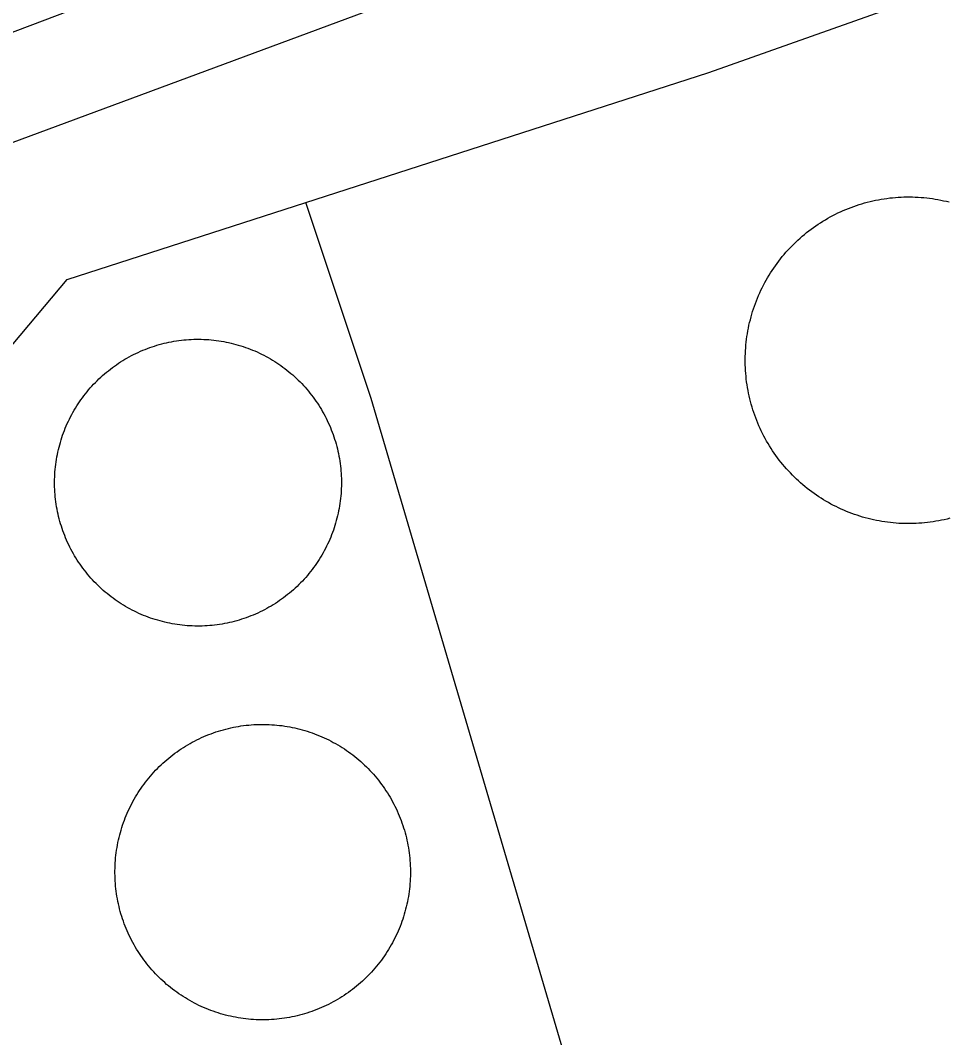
# Model space of a CAD drawing. Extents: x 3651524 to 3689615, y 505651 to 531377.
# Drawn here: x 3674805.8 to 3674970.5, y 514523.2 to 514703.9 of the extents above; entities that cross this region are included whole.
import ezdxf

# ---------------------------------------------------------------- set-up
doc = ezdxf.new("R2010")
doc.units = 0
for name, color, linetype in [('V-DOMW-TANK', 7, 'Continuous'), ('V-ROAD-CNTR', 7, 'Continuous'), ('V-SITE-OTLN', 7, 'Continuous'), ('V-UTIL-LINE', 7, 'Continuous')]:
    doc.layers.add(name, color=color, linetype=linetype)

msp = doc.modelspace()

# ---------------------------------------------------------------- linework, layer by layer
at = {"layer": 'V-DOMW-TANK'}
for points in [[(3674937.548, 514656.396), (3674937.778, 514656.847), (3674938.013, 514657.295), (3674938.259, 514657.738), (3674938.511, 514658.178), (3674938.769, 514658.612), (3674939.037, 514659.042), (3674939.312, 514659.466), (3674939.594, 514659.888), (3674939.883, 514660.304), (3674940.18, 514660.713), (3674940.483, 514661.119), (3674940.794, 514661.518), (3674941.112, 514661.912), (3674941.433, 514662.301), (3674941.767, 514662.684), (3674942.105, 514663.06), (3674942.447, 514663.431), (3674942.801, 514663.796), (3674943.158, 514664.156), (3674943.52, 514664.508), (3674943.891, 514664.854), (3674944.266, 514665.194), (3674944.647, 514665.526), (3674945.034, 514665.854), (3674945.427, 514666.173), (3674945.824, 514666.485), (3674946.228, 514666.79), (3674946.637, 514667.089), (3674947.051, 514667.38), (3674947.471, 514667.664), (3674947.895, 514667.941), (3674948.325, 514668.211), (3674948.757, 514668.473), (3674949.193, 514668.727), (3674949.638, 514668.973), (3674950.084, 514669.213), (3674950.532, 514669.442), (3674950.987, 514669.665), (3674951.446, 514669.88), (3674951.907, 514670.087), (3674952.374, 514670.286), (3674952.843, 514670.478), (3674953.314, 514670.661), (3674953.789, 514670.835), (3674954.268, 514671.001), (3674954.749, 514671.158), (3674955.233, 514671.308), (3674955.72, 514671.447), (3674956.208, 514671.58), (3674956.697, 514671.703), (3674957.191, 514671.818), (3674957.688, 514671.924), (3674958.182, 514672.022), (3674958.681, 514672.113), (3674959.181, 514672.192), (3674959.681, 514672.264), (3674960.185, 514672.328), (3674960.686, 514672.381), (3674961.192, 514672.426), (3674961.696, 514672.463), (3674962.202, 514672.489), (3674962.708, 514672.51), (3674963.214, 514672.52), (3674963.72, 514672.52), (3674964.225, 514672.51), (3674964.731, 514672.496), (3674965.237, 514672.471), (3674965.743, 514672.436), (3674966.247, 514672.391), (3674966.751, 514672.342), (3674967.252, 514672.283), (3674967.754, 514672.215), (3674968.254, 514672.135), (3674968.754, 514672.047), (3674969.251, 514671.953), (3674969.745, 514671.848), (3674970.238, 514671.738), (3674970.73, 514671.615)], [(3674939.385, 514627.45), (3674939.111, 514627.874), (3674938.843, 514628.302), (3674938.578, 514628.734), (3674938.324, 514629.172), (3674938.079, 514629.615), (3674937.839, 514630.061), (3674937.608, 514630.512), (3674937.384, 514630.966), (3674937.169, 514631.425), (3674936.96, 514631.886), (3674936.764, 514632.353), (3674936.575, 514632.82), (3674936.391, 514633.293), (3674936.215, 514633.768), (3674936.051, 514634.247), (3674935.893, 514634.73), (3674935.744, 514635.212), (3674935.605, 514635.697), (3674935.469, 514636.187), (3674935.349, 514636.678), (3674935.234, 514637.17), (3674935.127, 514637.665), (3674935.029, 514638.161), (3674934.939, 514638.661), (3674934.859, 514639.16), (3674934.787, 514639.662), (3674934.724, 514640.164), (3674934.671, 514640.668), (3674934.626, 514641.169), (3674934.589, 514641.675), (3674934.562, 514642.181), (3674934.542, 514642.687), (3674934.534, 514643.193), (3674934.531, 514643.699), (3674934.54, 514644.207), (3674934.556, 514644.712), (3674934.581, 514645.218), (3674934.615, 514645.722), (3674934.658, 514646.226), (3674934.71, 514646.73), (3674934.771, 514647.233), (3674934.839, 514647.735), (3674934.919, 514648.235), (3674935.005, 514648.733), (3674935.099, 514649.23), (3674935.201, 514649.726), (3674935.316, 514650.219), (3674935.439, 514650.711), (3674935.568, 514651.2), (3674935.707, 514651.688), (3674935.852, 514652.171), (3674936.006, 514652.655), (3674936.172, 514653.132), (3674936.344, 514653.609), (3674936.524, 514654.084), (3674936.713, 514654.551), (3674936.909, 514655.018), (3674937.114, 514655.481), (3674937.327, 514655.94), (3674937.548, 514656.396)], [(3674826.743, 514644.921), (3674827.151, 514645.104), (3674827.56, 514645.278), (3674827.972, 514645.446), (3674828.384, 514645.605), (3674828.801, 514645.759), (3674829.223, 514645.904), (3674829.645, 514646.044), (3674830.069, 514646.175), (3674830.497, 514646.298), (3674830.925, 514646.414), (3674831.355, 514646.523), (3674831.789, 514646.625), (3674832.224, 514646.719), (3674832.66, 514646.805), (3674833.098, 514646.883), (3674833.536, 514646.953), (3674833.975, 514647.016), (3674834.417, 514647.072), (3674834.857, 514647.121), (3674835.302, 514647.16), (3674835.744, 514647.193), (3674836.189, 514647.217), (3674836.633, 514647.233), (3674837.077, 514647.244), (3674837.522, 514647.244), (3674837.966, 514647.238), (3674838.409, 514647.225), (3674838.851, 514647.203), (3674839.297, 514647.172), (3674839.74, 514647.133), (3674840.182, 514647.09), (3674840.622, 514647.037), (3674841.063, 514646.975), (3674841.503, 514646.908), (3674841.941, 514646.832), (3674842.378, 514646.748), (3674842.812, 514646.656), (3674843.246, 514646.56), (3674843.678, 514646.453), (3674844.106, 514646.339), (3674844.534, 514646.218), (3674844.96, 514646.089), (3674845.384, 514645.953), (3674845.804, 514645.81), (3674846.222, 514645.659), (3674846.637, 514645.501), (3674847.049, 514645.335), (3674847.459, 514645.163), (3674847.866, 514644.983), (3674848.27, 514644.796), (3674848.669, 514644.604), (3674849.066, 514644.403), (3674849.46, 514644.194), (3674849.849, 514643.981), (3674850.234, 514643.76), (3674850.615, 514643.533), (3674850.994, 514643.297), (3674851.366, 514643.058), (3674851.733, 514642.812), (3674852.102, 514642.556), (3674852.46, 514642.296), (3674852.816, 514642.03), (3674853.169, 514641.757), (3674853.515, 514641.477), (3674853.855, 514641.192), (3674854.193, 514640.903), (3674854.522, 514640.606), (3674854.848, 514640.303), (3674855.169, 514639.996), (3674855.485, 514639.683), (3674855.794, 514639.363), (3674856.099, 514639.039), (3674856.396, 514638.71), (3674856.689, 514638.376), (3674856.976, 514638.036), (3674857.256, 514637.692), (3674857.531, 514637.342), (3674857.799, 514636.987), (3674858.061, 514636.629), (3674858.317, 514636.266), (3674858.567, 514635.898), (3674858.811, 514635.527), (3674859.048, 514635.15), (3674859.278, 514634.769), (3674859.501, 514634.386), (3674859.718, 514633.997), (3674859.927, 514633.606), (3674860.13, 514633.211), (3674860.326, 514632.811), (3674860.515, 514632.41), (3674860.697, 514632.005), (3674860.873, 514631.595), (3674861.041, 514631.183), (3674861.201, 514630.77), (3674861.354, 514630.352), (3674861.5, 514629.932), (3674861.639, 514629.512), (3674861.77, 514629.086), (3674861.893, 514628.658), (3674862.01, 514628.23)], [(3674816.432, 514607.295), (3674816.182, 514607.664), (3674815.938, 514608.035), (3674815.702, 514608.412), (3674815.471, 514608.793), (3674815.248, 514609.176), (3674815.033, 514609.565), (3674814.822, 514609.956), (3674814.619, 514610.351), (3674814.422, 514610.75), (3674814.234, 514611.152), (3674814.052, 514611.557), (3674813.878, 514611.967), (3674813.71, 514612.379), (3674813.55, 514612.792), (3674813.396, 514613.21), (3674813.249, 514613.63), (3674813.112, 514614.052), (3674812.981, 514614.476), (3674812.856, 514614.904), (3674812.739, 514615.332), (3674812.63, 514615.762), (3674812.53, 514616.196), (3674812.436, 514616.63), (3674812.35, 514617.066), (3674812.272, 514617.503), (3674812.2, 514617.943), (3674812.137, 514618.381), (3674812.082, 514618.824), (3674812.034, 514619.264), (3674811.993, 514619.708), (3674811.963, 514620.151), (3674811.938, 514620.593), (3674811.92, 514621.04), (3674811.912, 514621.484), (3674811.91, 514621.928), (3674811.916, 514622.371), (3674811.93, 514622.815), (3674811.953, 514623.26), (3674811.985, 514623.704), (3674812.02, 514624.146), (3674812.065, 514624.589), (3674812.118, 514625.029), (3674812.178, 514625.469), (3674812.245, 514625.91), (3674812.323, 514626.346), (3674812.405, 514626.784), (3674812.497, 514627.218), (3674812.596, 514627.653), (3674812.702, 514628.083), (3674812.815, 514628.513), (3674812.94, 514628.941), (3674813.065, 514629.367), (3674813.202, 514629.789), (3674813.345, 514630.211), (3674813.497, 514630.628), (3674813.652, 514631.042), (3674813.818, 514631.456), (3674813.992, 514631.865), (3674814.171, 514632.271), (3674814.357, 514632.674), (3674814.551, 514633.076), (3674814.752, 514633.471), (3674814.959, 514633.866), (3674815.176, 514634.253), (3674815.395, 514634.638), (3674815.62, 514635.021), (3674815.856, 514635.398), (3674816.098, 514635.775), (3674816.345, 514636.142), (3674816.599, 514636.506), (3674816.86, 514636.867), (3674817.126, 514637.223), (3674817.398, 514637.573), (3674817.677, 514637.921), (3674817.961, 514638.261), (3674818.252, 514638.597), (3674818.549, 514638.929), (3674818.85, 514639.254), (3674819.159, 514639.574), (3674819.473, 514639.889), (3674819.79, 514640.199), (3674820.114, 514640.504), (3674820.444, 514640.803), (3674820.779, 514641.094), (3674821.117, 514641.38), (3674821.463, 514641.663), (3674821.812, 514641.937), (3674822.166, 514642.206), (3674822.524, 514642.468), (3674822.889, 514642.724), (3674823.257, 514642.974), (3674823.628, 514643.215), (3674824.005, 514643.453), (3674824.384, 514643.682), (3674824.769, 514643.905), (3674825.158, 514644.125), (3674825.549, 514644.334), (3674825.944, 514644.536), (3674826.344, 514644.731), (3674826.743, 514644.921)], [(3674862.01, 514628.23), (3674862.118, 514627.798), (3674862.221, 514627.366), (3674862.313, 514626.932), (3674862.399, 514626.495), (3674862.479, 514626.059), (3674862.548, 514625.619), (3674862.612, 514625.181), (3674862.667, 514624.738), (3674862.716, 514624.296), (3674862.755, 514623.854), (3674862.788, 514623.411), (3674862.813, 514622.967), (3674862.829, 514622.522), (3674862.839, 514622.078), (3674862.839, 514621.633), (3674862.833, 514621.189), (3674862.819, 514620.747), (3674862.796, 514620.302), (3674862.77, 514619.858), (3674862.731, 514619.416), (3674862.686, 514618.973), (3674862.632, 514618.533), (3674862.571, 514618.093), (3674862.503, 514617.652), (3674862.428, 514617.214), (3674862.344, 514616.776), (3674862.253, 514616.344), (3674862.153, 514615.909), (3674862.049, 514615.479), (3674861.932, 514615.049), (3674861.815, 514614.621), (3674861.684, 514614.195), (3674861.549, 514613.773), (3674861.406, 514613.351), (3674861.254, 514612.934), (3674861.096, 514612.518), (3674860.93, 514612.106), (3674860.758, 514611.697), (3674860.578, 514611.289), (3674860.392, 514610.888), (3674860.199, 514610.486), (3674859.999, 514610.091), (3674859.79, 514609.698), (3674859.579, 514609.309), (3674859.356, 514608.922), (3674859.126, 514608.541), (3674858.893, 514608.164), (3674858.651, 514607.789), (3674858.405, 514607.42), (3674858.151, 514607.054), (3674857.891, 514606.695), (3674857.623, 514606.341), (3674857.351, 514605.989), (3674857.074, 514605.643), (3674856.787, 514605.301), (3674856.497, 514604.965), (3674856.202, 514604.633), (3674855.899, 514604.307), (3674855.591, 514603.988), (3674855.278, 514603.673), (3674854.958, 514603.361), (3674854.635, 514603.058), (3674854.305, 514602.759), (3674853.969, 514602.466), (3674853.631, 514602.18), (3674853.287, 514601.899), (3674852.937, 514601.625), (3674852.583, 514601.356), (3674852.224, 514601.094), (3674851.862, 514600.838), (3674851.493, 514600.588), (3674851.121, 514600.345), (3674850.746, 514600.109), (3674850.365, 514599.88), (3674849.98, 514599.656), (3674849.593, 514599.439), (3674849.202, 514599.228), (3674848.806, 514599.026), (3674848.407, 514598.831), (3674848.003, 514598.641), (3674847.598, 514598.458), (3674847.19, 514598.284), (3674846.779, 514598.116), (3674846.365, 514597.957), (3674845.947, 514597.803), (3674845.527, 514597.658), (3674845.106, 514597.518), (3674844.68, 514597.387), (3674844.254, 514597.264), (3674843.824, 514597.148), (3674843.393, 514597.039), (3674842.961, 514596.937), (3674842.527, 514596.842), (3674842.091, 514596.756), (3674841.653, 514596.677), (3674841.214, 514596.607), (3674840.774, 514596.545), (3674840.334, 514596.49), (3674839.891, 514596.441), (3674839.447, 514596.402)], [(3674970.861, 514615.453), (3674970.369, 514615.328), (3674969.876, 514615.213), (3674969.382, 514615.109), (3674968.885, 514615.008), (3674968.387, 514614.92), (3674967.887, 514614.84), (3674967.385, 514614.769), (3674966.884, 514614.705), (3674966.38, 514614.65), (3674965.876, 514614.605), (3674965.372, 514614.568), (3674964.866, 514614.539), (3674964.361, 514614.523), (3674963.855, 514614.513), (3674963.349, 514614.513), (3674962.841, 514614.519), (3674962.335, 514614.535), (3674961.833, 514614.56), (3674961.323, 514614.595), (3674960.822, 514614.638), (3674960.318, 514614.689), (3674959.814, 514614.748), (3674959.314, 514614.82), (3674958.813, 514614.9), (3674958.315, 514614.984), (3674957.817, 514615.08), (3674957.322, 514615.182), (3674956.828, 514615.295), (3674956.337, 514615.418), (3674955.847, 514615.547), (3674955.36, 514615.686), (3674954.876, 514615.832), (3674954.395, 514615.987), (3674953.916, 514616.153), (3674953.441, 514616.323), (3674952.968, 514616.503), (3674952.497, 514616.692), (3674952.03, 514616.888), (3674951.567, 514617.093), (3674951.108, 514617.306), (3674950.653, 514617.527), (3674950.201, 514617.757), (3674949.756, 514617.992), (3674949.31, 514618.236), (3674948.872, 514618.49), (3674948.437, 514618.748), (3674948.007, 514619.016), (3674947.581, 514619.291), (3674947.159, 514619.573), (3674946.746, 514619.862), (3674946.336, 514620.159), (3674945.931, 514620.462), (3674945.531, 514620.771), (3674945.138, 514621.091), (3674944.749, 514621.414), (3674944.366, 514621.746), (3674943.989, 514622.084), (3674943.618, 514622.428), (3674943.256, 514622.778), (3674942.898, 514623.137), (3674942.541, 514623.499), (3674942.195, 514623.87), (3674941.857, 514624.245), (3674941.523, 514624.626), (3674941.198, 514625.013), (3674940.878, 514625.406), (3674940.565, 514625.803), (3674940.26, 514626.207), (3674939.961, 514626.616), (3674939.67, 514627.03), (3674939.385, 514627.45)], [(3674839.447, 514596.402), (3674839.005, 514596.369), (3674838.562, 514596.345), (3674838.118, 514596.328), (3674837.673, 514596.318), (3674837.229, 514596.318), (3674836.785, 514596.324), (3674836.34, 514596.339), (3674835.896, 514596.359), (3674835.451, 514596.39), (3674835.009, 514596.427), (3674834.569, 514596.472), (3674834.126, 514596.525), (3674833.686, 514596.586), (3674833.248, 514596.654), (3674832.809, 514596.73), (3674832.373, 514596.814), (3674831.937, 514596.904), (3674831.505, 514597.002), (3674831.073, 514597.109), (3674830.643, 514597.223), (3674830.215, 514597.344), (3674829.791, 514597.473), (3674829.367, 514597.608), (3674828.947, 514597.75), (3674828.527, 514597.903), (3674828.113, 514598.061), (3674827.698, 514598.227), (3674827.29, 514598.399), (3674826.884, 514598.579), (3674826.481, 514598.768), (3674826.08, 514598.958), (3674825.684, 514599.159), (3674825.291, 514599.368), (3674824.902, 514599.581), (3674824.515, 514599.802), (3674824.134, 514600.029), (3674823.757, 514600.265), (3674823.382, 514600.504), (3674823.014, 514600.752), (3674822.649, 514601.006), (3674822.289, 514601.266), (3674821.932, 514601.532), (3674821.582, 514601.805), (3674821.236, 514602.083), (3674820.894, 514602.368), (3674820.558, 514602.659), (3674820.226, 514602.956), (3674819.901, 514603.259), (3674819.581, 514603.568), (3674819.266, 514603.879), (3674818.955, 514604.197), (3674818.652, 514604.522), (3674818.353, 514604.852), (3674818.06, 514605.186), (3674817.773, 514605.526), (3674817.492, 514605.87), (3674817.218, 514606.222), (3674816.95, 514606.575), (3674816.688, 514606.933), (3674816.432, 514607.295)], [(3674836.369, 514575.701), (3674836.772, 514575.916), (3674837.18, 514576.123), (3674837.591, 514576.324), (3674838.007, 514576.516), (3674838.425, 514576.702), (3674838.847, 514576.881), (3674839.273, 514577.053), (3674839.699, 514577.216), (3674840.129, 514577.372), (3674840.563, 514577.52), (3674840.997, 514577.661), (3674841.436, 514577.794), (3674841.876, 514577.923), (3674842.318, 514578.038), (3674842.763, 514578.148), (3674843.209, 514578.251), (3674843.658, 514578.347), (3674844.106, 514578.433), (3674844.557, 514578.513), (3674845.009, 514578.582), (3674845.462, 514578.646), (3674845.917, 514578.701), (3674846.373, 514578.748), (3674846.828, 514578.789), (3674847.285, 514578.82), (3674847.741, 514578.847), (3674848.2, 514578.859), (3674848.657, 514578.867), (3674849.116, 514578.867), (3674849.572, 514578.857), (3674850.031, 514578.841), (3674850.488, 514578.814), (3674850.944, 514578.787), (3674851.399, 514578.744), (3674851.856, 514578.695), (3674852.31, 514578.64), (3674852.763, 514578.578), (3674853.216, 514578.503), (3674853.666, 514578.423), (3674854.115, 514578.335), (3674854.563, 514578.24), (3674855.008, 514578.136), (3674855.452, 514578.025), (3674855.894, 514577.907), (3674856.335, 514577.78), (3674856.771, 514577.647), (3674857.207, 514577.505), (3674857.637, 514577.356), (3674858.069, 514577.198), (3674858.497, 514577.032), (3674858.923, 514576.86), (3674859.343, 514576.682), (3674859.761, 514576.496), (3674860.173, 514576.301), (3674860.586, 514576.1), (3674860.994, 514575.891), (3674861.395, 514575.676), (3674861.799, 514575.453), (3674862.194, 514575.226), (3674862.587, 514574.988), (3674862.974, 514574.747), (3674863.357, 514574.497), (3674863.736, 514574.239), (3674864.109, 514573.977), (3674864.482, 514573.708), (3674864.846, 514573.432), (3674865.207, 514573.151), (3674865.563, 514572.86), (3674865.913, 514572.565), (3674866.259, 514572.266), (3674866.599, 514571.959), (3674866.933, 514571.646), (3674867.263, 514571.328), (3674867.584, 514571.005), (3674867.904, 514570.673), (3674868.215, 514570.339), (3674868.52, 514569.999), (3674868.823, 514569.653), (3674869.114, 514569.301), (3674869.403, 514568.947), (3674869.684, 514568.584), (3674869.958, 514568.22), (3674870.228, 514567.849), (3674870.491, 514567.474), (3674870.744, 514567.093), (3674870.994, 514566.71), (3674871.236, 514566.319), (3674871.472, 514565.928), (3674871.701, 514565.533), (3674871.922, 514565.131), (3674872.137, 514564.728), (3674872.344, 514564.318), (3674872.545, 514563.907), (3674872.737, 514563.493), (3674872.924, 514563.073), (3674873.102, 514562.651), (3674873.272, 514562.227), (3674873.436, 514561.799), (3674873.591, 514561.369), (3674873.741, 514560.937)], [(3674828.318, 514536.334), (3674828.035, 514536.695), (3674827.761, 514537.061), (3674827.493, 514537.43), (3674827.231, 514537.807), (3674826.975, 514538.186), (3674826.725, 514538.571), (3674826.483, 514538.958), (3674826.248, 514539.351), (3674826.02, 514539.748), (3674825.797, 514540.148), (3674825.584, 514540.553), (3674825.375, 514540.961), (3674825.176, 514541.372), (3674824.982, 514541.788), (3674824.798, 514542.206), (3674824.619, 514542.628), (3674824.447, 514543.052), (3674824.284, 514543.48), (3674824.128, 514543.91), (3674823.978, 514544.342), (3674823.837, 514544.778), (3674823.702, 514545.216), (3674823.579, 514545.657), (3674823.46, 514546.099), (3674823.35, 514546.544), (3674823.247, 514546.988), (3674823.153, 514547.437), (3674823.067, 514547.887), (3674822.989, 514548.338), (3674822.915, 514548.79), (3674822.854, 514549.243), (3674822.799, 514549.697), (3674822.748, 514550.152), (3674822.711, 514550.609), (3674822.68, 514551.066), (3674822.655, 514551.522), (3674822.641, 514551.979), (3674822.633, 514552.438), (3674822.633, 514552.894), (3674822.641, 514553.353), (3674822.657, 514553.81), (3674822.682, 514554.267), (3674822.715, 514554.723), (3674822.756, 514555.18), (3674822.803, 514555.635), (3674822.86, 514556.089), (3674822.924, 514556.542), (3674822.995, 514556.995), (3674823.075, 514557.445), (3674823.163, 514557.896), (3674823.26, 514558.342), (3674823.364, 514558.789), (3674823.475, 514559.233), (3674823.593, 514559.675), (3674823.72, 514560.114), (3674823.853, 514560.552), (3674823.997, 514560.988), (3674824.146, 514561.42), (3674824.302, 514561.85), (3674824.468, 514562.276), (3674824.638, 514562.7), (3674824.818, 514563.122), (3674825.004, 514563.54), (3674825.199, 514563.956), (3674825.4, 514564.365), (3674825.609, 514564.775), (3674825.824, 514565.178), (3674826.045, 514565.578), (3674826.274, 514565.975), (3674826.512, 514566.366), (3674826.753, 514566.755), (3674827.003, 514567.138), (3674827.259, 514567.517), (3674827.523, 514567.892), (3674827.792, 514568.263), (3674828.068, 514568.627), (3674828.351, 514568.988), (3674828.64, 514569.344), (3674828.932, 514569.694), (3674829.234, 514570.038), (3674829.541, 514570.378), (3674829.854, 514570.712), (3674830.172, 514571.042), (3674830.495, 514571.365), (3674830.825, 514571.683), (3674831.161, 514571.994), (3674831.501, 514572.301), (3674831.847, 514572.6), (3674832.197, 514572.895), (3674832.553, 514573.182), (3674832.914, 514573.465), (3674833.28, 514573.739), (3674833.651, 514574.007), (3674834.026, 514574.269), (3674834.407, 514574.525), (3674834.79, 514574.773), (3674835.179, 514575.017), (3674835.57, 514575.252), (3674835.967, 514575.48), (3674836.369, 514575.701)], [(3674873.741, 514560.937), (3674873.882, 514560.501), (3674874.015, 514560.062), (3674874.14, 514559.624), (3674874.259, 514559.182), (3674874.367, 514558.737), (3674874.472, 514558.291), (3674874.566, 514557.842), (3674874.654, 514557.394), (3674874.732, 514556.943), (3674874.804, 514556.491), (3674874.867, 514556.036), (3674874.922, 514555.583), (3674874.969, 514555.127), (3674875.008, 514554.672), (3674875.039, 514554.215), (3674875.064, 514553.757), (3674875.08, 514553.3), (3674875.086, 514552.843), (3674875.086, 514552.384), (3674875.078, 514551.926), (3674875.062, 514551.469), (3674875.037, 514551.012), (3674875.004, 514550.556), (3674874.963, 514550.097), (3674874.916, 514549.644), (3674874.859, 514549.19), (3674874.795, 514548.737), (3674874.724, 514548.284), (3674874.644, 514547.834), (3674874.556, 514547.383), (3674874.46, 514546.939), (3674874.357, 514546.488), (3674874.244, 514546.048), (3674874.126, 514545.606), (3674874.001, 514545.165), (3674873.866, 514544.727), (3674873.724, 514544.293), (3674873.575, 514543.861), (3674873.417, 514543.431), (3674873.253, 514543.003), (3674873.081, 514542.579), (3674872.901, 514542.157), (3674872.715, 514541.739), (3674872.518, 514541.325), (3674872.319, 514540.916), (3674872.113, 514540.506), (3674871.895, 514540.103), (3674871.674, 514539.701), (3674871.445, 514539.306), (3674871.209, 514538.913), (3674870.966, 514538.526), (3674870.716, 514538.143), (3674870.46, 514537.762), (3674870.198, 514537.387), (3674869.927, 514537.018), (3674869.651, 514536.652), (3674869.37, 514536.293), (3674869.081, 514535.937), (3674868.787, 514535.587), (3674868.486, 514535.241), (3674868.178, 514534.901), (3674867.869, 514534.567), (3674867.548, 514534.237), (3674867.224, 514533.914), (3674866.894, 514533.596), (3674866.56, 514533.285), (3674866.218, 514532.98), (3674865.872, 514532.679), (3674865.522, 514532.384), (3674865.166, 514532.097), (3674864.805, 514531.816), (3674864.437, 514531.54), (3674864.068, 514531.272), (3674863.691, 514531.009), (3674863.314, 514530.753), (3674862.929, 514530.508), (3674862.54, 514530.264), (3674862.149, 514530.031), (3674861.752, 514529.799), (3674861.35, 514529.578), (3674860.947, 514529.363), (3674860.539, 514529.156), (3674860.128, 514528.957), (3674859.712, 514528.763), (3674859.294, 514528.576), (3674858.872, 514528.398), (3674858.448, 514528.228), (3674858.02, 514528.064), (3674857.59, 514527.907), (3674857.156, 514527.759), (3674856.722, 514527.618), (3674856.284, 514527.485), (3674855.843, 514527.36), (3674855.401, 514527.241), (3674854.956, 514527.131), (3674854.51, 514527.028), (3674854.064, 514526.934), (3674853.615, 514526.846), (3674853.162, 514526.768), (3674852.71, 514526.696)], [(3674852.71, 514526.696), (3674852.257, 514526.633), (3674851.803, 514526.578), (3674851.346, 514526.531), (3674850.891, 514526.492), (3674850.434, 514526.459), (3674849.978, 514526.436), (3674849.519, 514526.422), (3674849.062, 514526.414), (3674848.601, 514526.414), (3674848.147, 514526.422), (3674847.69, 514526.438), (3674847.233, 514526.463), (3674846.775, 514526.496), (3674846.32, 514526.535), (3674845.865, 514526.584), (3674845.411, 514526.639), (3674844.956, 514526.705), (3674844.505, 514526.776), (3674844.055, 514526.856), (3674843.604, 514526.944), (3674843.158, 514527.04), (3674842.711, 514527.143), (3674842.267, 514527.253), (3674841.825, 514527.372), (3674841.384, 514527.499), (3674840.948, 514527.634), (3674840.512, 514527.776), (3674840.08, 514527.925), (3674839.65, 514528.083), (3674839.224, 514528.247), (3674838.798, 514528.421), (3674838.378, 514528.599), (3674837.96, 514528.785), (3674837.544, 514528.978), (3674837.133, 514529.181), (3674836.725, 514529.387), (3674836.322, 514529.603), (3674835.922, 514529.826), (3674835.525, 514530.055), (3674835.134, 514530.291), (3674834.745, 514530.534), (3674834.362, 514530.784), (3674833.983, 514531.04), (3674833.608, 514531.302), (3674833.237, 514531.573), (3674832.873, 514531.847), (3674832.512, 514532.13), (3674832.156, 514532.419), (3674831.806, 514532.711), (3674831.462, 514533.014), (3674831.122, 514533.322), (3674830.786, 514533.633), (3674830.458, 514533.952), (3674830.135, 514534.276), (3674829.815, 514534.606), (3674829.504, 514534.94), (3674829.199, 514535.282), (3674828.9, 514535.626), (3674828.605, 514535.978), (3674828.318, 514536.334)]]:
    msp.add_lwpolyline(points, dxfattribs=at)
at = {"layer": 'V-ROAD-CNTR'}
msp.add_lwpolyline([(3674669.85, 514650.895), (3675153.934, 514834.034)], dxfattribs=at)
at = {"layer": 'V-SITE-OTLN'}
msp.add_lwpolyline([(3674771.109, 514669.848), (3674961.09, 514740.315), (3675141.007, 514809.611), (3675264.878, 514850.389), (3675430.584, 514910.551), (3675562.618, 514959.224), (3675791.005, 515044.449), (3675855.697, 515069.478)], dxfattribs=at)
at = {"layer": 'V-UTIL-LINE'}
for points in [[(3674776.713, 514613.274), (3674814.138, 514657.84), (3674928.064, 514694.579), (3675037.439, 514733.358), (3675053.232, 514737.679), (3675068.895, 514773.441)], [(3674979.456, 514517.63), (3674908.419, 514499.823), (3674868.135, 514636.733), (3674856.54, 514671.515)]]:
    msp.add_lwpolyline(points, dxfattribs=at)

doc.saveas('drawing.dxf')
